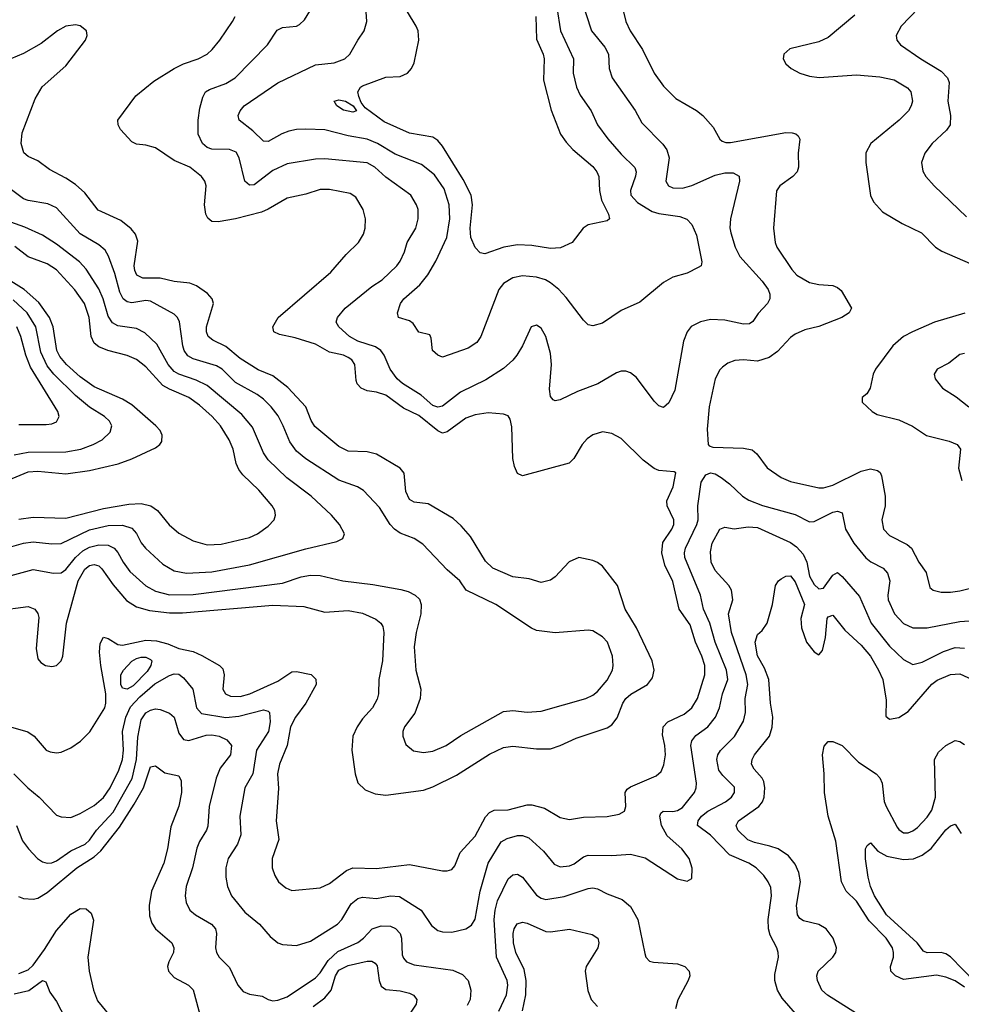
# Model space of a CAD drawing. Header units: inches. Extents: x 1308407 to 1441228, y 959628 to 1036311.
# Tile 639 of 656: x 1394293 to 1398296, y 1024809 to 1028997. Entities that reach past the tile are written whole.
import ezdxf

# ---------------------------------------------------------------- set-up
doc = ezdxf.new("R2010")
doc.units = ezdxf.units.IN
doc.header["$MEASUREMENT"] = 0
doc.layers.add('B3092', color=7, linetype='Continuous')

msp = doc.modelspace()

# ---------------------------------------------------------------- linework, layer by layer
at = {"layer": 'B3092', "color": 5}
for points, elevation in [([(1396560.8, 1029150), (1396592.6, 1028950), (1396647.4, 1028830), (1396645.5, 1028770), (1396659.8, 1028710), (1396676.3, 1028676.3), (1396722.9, 1028610), (1396750, 1028550.4), (1396792.9, 1028490), (1396850, 1028424.7), (1396908.3, 1028368.3), (1396914, 1028350), (1396911.5, 1028331.5), (1396890.1, 1028270.1), (1396891.3, 1028250), (1396919.1, 1028219.1), (1396981.8, 1028181.8), (1397010, 1028172.7), (1397099.5, 1028159.5), (1397129.2, 1028149.2), (1397150, 1028125.5), (1397170, 1028080.7), (1397193.3, 1027966.7), (1397190.4, 1027950), (1397177.5, 1027942.5), (1397130, 1027919.2), (1397070, 1027901.7), (1397030, 1027879.1), (1396930, 1027796.3), (1396850, 1027759.7), (1396770, 1027706.9), (1396730, 1027694.7), (1396710, 1027699.6), (1396690, 1027718.7), (1396616.1, 1027816.1), (1396584.6, 1027850), (1396550, 1027877.4), (1396528, 1027890), (1396490, 1027901.9), (1396430, 1027907.6), (1396390, 1027899.4), (1396350, 1027874.4), (1396330.5, 1027849.5), (1396253.2, 1027650), (1396236, 1027624), (1396200.2, 1027599.8), (1396090, 1027561), (1396070, 1027569.7), (1396048.6, 1027590), (1396042.3, 1027642.3), (1396036.4, 1027656.4), (1395990, 1027668), (1395965.3, 1027705.3), (1395950, 1027715.6), (1395903.7, 1027730), (1395898.9, 1027750), (1395912, 1027790), (1395926, 1027810), (1395994.2, 1027870), (1396028.6, 1027911.4), (1396062.7, 1027970), (1396108.5, 1028070), (1396121.5, 1028150), (1396119, 1028210), (1396097.2, 1028277.2), (1396056.7, 1028336.7), (1396000.6, 1028380.6), (1395890, 1028425.2), (1395814, 1028470), (1395770, 1028489.4), (1395690, 1028503.4), (1395590, 1028528.2), (1395510, 1028531.6), (1395470, 1028529.9), (1395437.2, 1028522.8), (1395407.8, 1028512.2), (1395350, 1028479.3), (1395330, 1028480.9), (1395284.8, 1028524.8), (1395226.3, 1028570), (1395222.2, 1028590), (1395230.9, 1028610), (1395247.8, 1028630), (1395390, 1028728.1), (1395550, 1028804.9), (1395630, 1028813.8), (1395675.1, 1028830), (1395697.2, 1028850), (1395730, 1028910.4), (1395757.4, 1028950), (1395768.6, 1028990), (1395765.8, 1029030)], 2740), ([(1396678.5, 1029090), (1396723.2, 1028950), (1396780, 1028880), (1396795.8, 1028850), (1396798.8, 1028790), (1396812.1, 1028750), (1396910, 1028610.3), (1396938.2, 1028558.2), (1397027, 1028467), (1397044, 1028444), (1397053.5, 1028410), (1397039.6, 1028310), (1397051.1, 1028291.1), (1397070, 1028281.6), (1397110, 1028280.8), (1397150, 1028292.3), (1397250, 1028336.3), (1397290, 1028345.1), (1397326.2, 1028346.2), (1397351.2, 1028331.2), (1397353.6, 1028310), (1397315.2, 1028150), (1397312.1, 1028112.1), (1397315.9, 1028090), (1397334.3, 1028030), (1397354.6, 1027990), (1397450, 1027885.4), (1397474.3, 1027850), (1397481.8, 1027830), (1397482.3, 1027810), (1397472, 1027790), (1397432, 1027748), (1397410, 1027714), (1397396, 1027704), (1397370, 1027701.4), (1397290, 1027719), (1397230, 1027722.4), (1397187.6, 1027712.4), (1397147.9, 1027692.1), (1397130.1, 1027669.8), (1397114.7, 1027630), (1397078.4, 1027421.6), (1397052, 1027368), (1397030, 1027347.3), (1397010, 1027355.1), (1396990, 1027375.1), (1396914.6, 1027474.6), (1396890, 1027494.5), (1396870, 1027502.2), (1396850, 1027501.7), (1396830, 1027494.7), (1396751.4, 1027448.6), (1396664.1, 1027415.9), (1396590, 1027379.7), (1396570, 1027376.2), (1396560.8, 1027380.8), (1396550, 1027394), (1396545.3, 1027425.3), (1396553.6, 1027530), (1396550, 1027577.2), (1396529.7, 1027650), (1396510, 1027684.5), (1396490, 1027697.6), (1396468, 1027690), (1396430.3, 1027610), (1396406.2, 1027570), (1396390, 1027548.6), (1396350, 1027514), (1396275.4, 1027464.6), (1396167.7, 1027412.3), (1396090, 1027352.6), (1396070, 1027348.9), (1396050, 1027355.7), (1396000.4, 1027400.4), (1395920.3, 1027450), (1395898.2, 1027470), (1395867.4, 1027510), (1395842.9, 1027570), (1395829.1, 1027590), (1395805.1, 1027605.1), (1395730, 1027629.1), (1395694.6, 1027650), (1395649.7, 1027690), (1395638.5, 1027710), (1395643.9, 1027730), (1395676.1, 1027770), (1395790, 1027862.9), (1395834, 1027890), (1395895.8, 1027950), (1395910.8, 1027970), (1395928.9, 1028010), (1395939.8, 1028050), (1395976.8, 1028110), (1395987.7, 1028150), (1395986.6, 1028190), (1395980.3, 1028210), (1395956, 1028250), (1395850, 1028327.8), (1395802.9, 1028370), (1395770, 1028388.7), (1395590, 1028405.4), (1395550, 1028403.9), (1395430, 1028383.9), (1395370, 1028356.3), (1395290, 1028295), (1395270, 1028293.8), (1395249.8, 1028310), (1395226, 1028410), (1395213.3, 1028433.3), (1395185.6, 1028445.6), (1395110, 1028446.9), (1395090, 1028453.3), (1395069.9, 1028470), (1395052.2, 1028510), (1395051.7, 1028570), (1395059.1, 1028620.9), (1395071.9, 1028668.1), (1395083.5, 1028690), (1395099.8, 1028700.2), (1395170, 1028725.9), (1395209.8, 1028750), (1395346, 1028890), (1395387.6, 1028952.4), (1395410, 1028963.2), (1395469.8, 1028970.2), (1395482.7, 1028977.3), (1395503.9, 1028996.1), (1395527.2, 1029032.8)], 2760), ([(1398113.4, 1029046.6), (1398039.6, 1028970), (1398019.5, 1028930), (1398021.3, 1028910), (1398037.6, 1028890), (1398123.6, 1028830), (1398210, 1028778), (1398237.7, 1028750), (1398244.2, 1028730), (1398238.5, 1028650), (1398250.2, 1028590), (1398248.1, 1028550), (1398233.1, 1028526.9), (1398171.6, 1028470), (1398140.3, 1028430), (1398126.3, 1028390), (1398132.4, 1028352.4), (1398145.7, 1028330), (1398180.3, 1028290), (1398318.4, 1028158.4)], 2840), ([(1394070, 1026041.5), (1394328.4, 1025968.4), (1394354.4, 1025950), (1394406.5, 1025890), (1394422.4, 1025882.4), (1394450, 1025878.7), (1394470, 1025881.8), (1394510, 1025899.7), (1394551.8, 1025928.2), (1394591.6, 1025968.4), (1394654.8, 1026070), (1394660.1, 1026090), (1394659.4, 1026130), (1394638, 1026250), (1394632.6, 1026307.4), (1394635.5, 1026344.5), (1394650, 1026370.2), (1394670, 1026365.1), (1394710, 1026340.1), (1394730, 1026337.2), (1394830, 1026357.5), (1394875.5, 1026355.5), (1394922.6, 1026342.6), (1394970, 1026322.2), (1395030, 1026309.4), (1395067.1, 1026292.9), (1395143.1, 1026250), (1395156.6, 1026236.6), (1395163, 1026210), (1395156.9, 1026150), (1395167.9, 1026130), (1395190, 1026119.4), (1395230, 1026118.1), (1395272.1, 1026130), (1395390, 1026183.3), (1395450, 1026223), (1395470, 1026225.3), (1395532.2, 1026212.2), (1395552.7, 1026192.7), (1395553.8, 1026170), (1395510.3, 1026090.3), (1395465.4, 1026030), (1395444.2, 1025990), (1395429.6, 1025910.4), (1395397.9, 1025830), (1395389.6, 1025790), (1395392.8, 1025727.2), (1395384, 1025590), (1395395, 1025510), (1395366.4, 1025430), (1395367.1, 1025390), (1395377.5, 1025357.5), (1395393.4, 1025330), (1395424.1, 1025304.1), (1395450, 1025293.8), (1395570, 1025303.9), (1395610, 1025323.5), (1395682.2, 1025377.8), (1395710, 1025390.1), (1395810, 1025386.3), (1395950, 1025403.9), (1396090, 1025376.5), (1396110, 1025376.5), (1396130, 1025383.1), (1396142.4, 1025397.6), (1396165.1, 1025454.9), (1396230, 1025523.9), (1396273, 1025607), (1396290, 1025625.1), (1396310, 1025635.6), (1396370, 1025636.8), (1396450, 1025657.4), (1396470, 1025657.2), (1396524, 1025644), (1396590, 1025603.5), (1396630, 1025595), (1396690, 1025604.8), (1396790, 1025608.2), (1396841.4, 1025618.6), (1396863.6, 1025630), (1396869.8, 1025650), (1396867.3, 1025710), (1396876.2, 1025723.8), (1396890, 1025734.4), (1396999.2, 1025780.8), (1397019.9, 1025800.1), (1397031.6, 1025828.4), (1397038, 1025870), (1397035, 1025910), (1397025.1, 1025954.9), (1397029.1, 1025990), (1397047.9, 1026010), (1397117.1, 1026042.9), (1397149.9, 1026070.1), (1397174.2, 1026110), (1397205.6, 1026210), (1397205, 1026250), (1397193, 1026290), (1397165.4, 1026350), (1397143, 1026423), (1397096.6, 1026490), (1397070, 1026608), (1397036.3, 1026676.3), (1397022.3, 1026730), (1397027.2, 1026772.8), (1397065.7, 1026830), (1397073.4, 1026850), (1397073.5, 1026870), (1397045.2, 1026930), (1397044.2, 1026950), (1397070.8, 1027010), (1397082.7, 1027070), (1397074.6, 1027074.6), (1397010, 1027080.3), (1396990, 1027087.7), (1396943, 1027123), (1396850, 1027215.4), (1396810, 1027237.3), (1396770, 1027243.9), (1396730, 1027231.1), (1396705.6, 1027214.4), (1396684, 1027190), (1396649.3, 1027130), (1396628.6, 1027111.4), (1396430, 1027056.4), (1396410, 1027066.3), (1396396.5, 1027096.5), (1396389.9, 1027130.1), (1396385, 1027264.9), (1396377.9, 1027297.9), (1396370, 1027312.8), (1396350, 1027318.7), (1396284.5, 1027324.5), (1396230, 1027315.8), (1396190, 1027301.6), (1396110, 1027243.7), (1396090, 1027238.4), (1396070, 1027248.3), (1395990, 1027313.4), (1395925.1, 1027345.1), (1395850, 1027399.6), (1395810, 1027412.9), (1395770, 1027418.9), (1395745.1, 1027430), (1395727.9, 1027448), (1395723, 1027463), (1395718.2, 1027530), (1395704.8, 1027550), (1395690, 1027560.2), (1395670, 1027570.4), (1395610, 1027583.4), (1395550, 1027617.2), (1395463.7, 1027643.7), (1395398.1, 1027658.1), (1395374, 1027670), (1395369.8, 1027690), (1395392.1, 1027730), (1395616.5, 1027923.5), (1395681, 1027999), (1395733.7, 1028050), (1395754.8, 1028085.2), (1395761.8, 1028110), (1395763.5, 1028150), (1395753.8, 1028190), (1395721.8, 1028241.8), (1395697.8, 1028257.8), (1395610, 1028274.5), (1395570, 1028275.4), (1395510, 1028255.2), (1395430, 1028237.7), (1395350, 1028190.5), (1395321.2, 1028178.8), (1395210, 1028149.9), (1395137, 1028137), (1395110, 1028138.5), (1395092.5, 1028152.5), (1395084.5, 1028170), (1395079.4, 1028210), (1395086.6, 1028290), (1395081, 1028310), (1395065.7, 1028330), (1395016.4, 1028370), (1394950, 1028398.4), (1394870, 1028452.3), (1394830, 1028464), (1394790, 1028467.5), (1394770, 1028477.1), (1394722.5, 1028530), (1394711.7, 1028550), (1394710.8, 1028570), (1394787.2, 1028672.8), (1394863.8, 1028736.2), (1394950, 1028789), (1394990, 1028809.6), (1395051.3, 1028830), (1395090, 1028850.2), (1395111.9, 1028870), (1395143.8, 1028910), (1395197.2, 1028990), (1395208.7, 1029010)], 2780), ([(1396487.7, 1029010), (1396490, 1028914.9), (1396518.3, 1028850), (1396522.5, 1028830), (1396519.5, 1028739.5), (1396551.9, 1028611.9), (1396592.7, 1028510), (1396615.8, 1028475.8), (1396644.5, 1028444.5), (1396730, 1028372.7), (1396746, 1028350), (1396754.9, 1028330), (1396757.4, 1028270), (1396766.3, 1028230), (1396796.5, 1028170), (1396800.7, 1028150), (1396790, 1028142), (1396710, 1028124.5), (1396688, 1028110), (1396642, 1028050), (1396592.8, 1028027.3), (1396550, 1028024.2), (1396470, 1028036.8), (1396410, 1028038.8), (1396350.7, 1028029.3), (1396270, 1028001), (1396250, 1028006), (1396230, 1028028.7), (1396210.9, 1028070), (1396208.3, 1028110), (1396217.7, 1028210), (1396212.8, 1028250), (1396177.8, 1028317.8), (1396090, 1028459.1), (1396070, 1028483.4), (1396050, 1028497.4), (1395950, 1028514.8), (1395843.1, 1028563.1), (1395761.6, 1028621.6), (1395744.6, 1028644.6), (1395734.4, 1028670), (1395730.6, 1028690), (1395741.4, 1028710), (1395750, 1028715.5), (1395850, 1028752.9), (1395910, 1028755.5), (1395942.4, 1028770), (1395959.4, 1028790), (1395970, 1028813), (1395990.6, 1028910), (1395987.1, 1028950), (1395979.3, 1028970), (1395941.5, 1029030)], 2720), ([(1396859.3, 1029030), (1396870.2, 1028990), (1396888.3, 1028950), (1396940.2, 1028870), (1396990.2, 1028770), (1397030, 1028714.6), (1397082.1, 1028662.1), (1397170, 1028611.4), (1397197, 1028590), (1397240.6, 1028540.6), (1397269, 1028489), (1397279.9, 1028479.9), (1397294.3, 1028474.3), (1397314.9, 1028474.9), (1397550, 1028516.6), (1397576.3, 1028516.3), (1397591.9, 1028511.9), (1397602.5, 1028502.4), (1397609.1, 1028489.1), (1397602.7, 1028430), (1397603.8, 1028370), (1397597.6, 1028350), (1397579, 1028330), (1397524.9, 1028290), (1397510, 1028269), (1397498, 1028110), (1397504.2, 1028050), (1397512.3, 1028030), (1397574.8, 1027934.8), (1397596.9, 1027910), (1397650, 1027879.8), (1397690, 1027870.8), (1397750, 1027866.4), (1397770, 1027858), (1397785, 1027845), (1397828.4, 1027770), (1397819.5, 1027750), (1397788.2, 1027730), (1397690, 1027692.4), (1397630, 1027678.5), (1397590, 1027659.1), (1397570, 1027645.3), (1397514.9, 1027585.1), (1397479.5, 1027560.5), (1397430, 1027545), (1397370, 1027549.9), (1397332.9, 1027547.1), (1397303.9, 1027536.1), (1397280.7, 1027519.3), (1397270, 1027507.8), (1397250, 1027469.5), (1397223.9, 1027350), (1397215.2, 1027255.2), (1397220.4, 1027190), (1397224, 1027184), (1397239.5, 1027179.5), (1397370, 1027175.3), (1397407.2, 1027167.2), (1397426.7, 1027150), (1397470.7, 1027090.7), (1397530.1, 1027050.1), (1397570, 1027033.2), (1397690, 1027006.4), (1397710, 1027006), (1397750, 1027017.4), (1397870, 1027077.3), (1397910, 1027086.3), (1397939.8, 1027079.8), (1397951.3, 1027071.3), (1397956.9, 1027056.9), (1397972.3, 1026970), (1397972.4, 1026930), (1397958.5, 1026870), (1397965.6, 1026830), (1397990, 1026802.9), (1398065.1, 1026765.1), (1398084.2, 1026750), (1398115.6, 1026690), (1398145.9, 1026645.9), (1398162.5, 1026582.5), (1398176.3, 1026570), (1398210, 1026562.7), (1398250, 1026561.6), (1398290, 1026567.5), (1398470, 1026613.7)], 2780), ([(1397843, 1029017), (1397730, 1028920.8), (1397690, 1028902.9), (1397566.3, 1028873.7), (1397541.6, 1028850), (1397539.3, 1028830), (1397550.4, 1028810), (1397573, 1028790), (1397610, 1028769.1), (1397650, 1028756.2), (1397691, 1028751), (1397850, 1028762.6), (1397950, 1028754.2), (1398010, 1028741.7), (1398067, 1028707), (1398080.7, 1028690), (1398088.4, 1028650), (1398083.2, 1028630), (1398071.3, 1028610), (1398031.4, 1028570), (1397911.6, 1028470), (1397889.5, 1028430.5), (1397889.4, 1028390), (1397909.3, 1028249.3), (1397922.7, 1028222.7), (1397960.3, 1028180.3), (1398043.8, 1028130), (1398126.7, 1028090), (1398185.7, 1028030), (1398212.9, 1028012.9), (1398365.5, 1027945.5)], 2820), ([(1394070, 1026467.8), (1394330, 1026501.2), (1394357.6, 1026490), (1394371, 1026471), (1394374.7, 1026454.7), (1394362.9, 1026322.9), (1394370, 1026278.8), (1394382.6, 1026262.6), (1394402.8, 1026250), (1394430, 1026246.5), (1394450, 1026250.4), (1394470, 1026270.5), (1394477.1, 1026290), (1394492.7, 1026430), (1394541.6, 1026610), (1394570, 1026660.6), (1394590, 1026675.5), (1394610, 1026679.9), (1394630, 1026673.6), (1394641.9, 1026661.9), (1394690, 1026593.5), (1394746.7, 1026526.6), (1394790, 1026500.4), (1394844.6, 1026484.6), (1394930, 1026474.6), (1394985.5, 1026474.5), (1395370, 1026507.4), (1395500.8, 1026500.8), (1395590, 1026476.8), (1395690, 1026484.1), (1395750, 1026473.4), (1395807.4, 1026447.4), (1395829.1, 1026430), (1395836.5, 1026416.5), (1395841.2, 1026390), (1395835.5, 1026270), (1395819.4, 1026190), (1395818.9, 1026130), (1395813.5, 1026106.5), (1395792.6, 1026070), (1395750, 1026023.5), (1395727.3, 1025990), (1395710, 1025949), (1395705.8, 1025890), (1395719.2, 1025790), (1395731.1, 1025751.1), (1395762, 1025722), (1395804.2, 1025704.2), (1395850, 1025699.3), (1396010, 1025719.8), (1396050, 1025734.6), (1396150, 1025783.7), (1396290, 1025873), (1396350, 1025901.5), (1396390, 1025907.7), (1396490, 1025896.3), (1396550, 1025896.5), (1396590, 1025909.3), (1396658.5, 1025941.5), (1396790, 1025985.1), (1396810, 1025997.7), (1396833, 1026027), (1396857.4, 1026090), (1396870.3, 1026109.7), (1396891.6, 1026128.5), (1396962.5, 1026170), (1396982.5, 1026197.5), (1396989.9, 1026230), (1396981.3, 1026270), (1396915.2, 1026410), (1396866.5, 1026490), (1396833.7, 1026590), (1396770, 1026672.6), (1396750, 1026688.3), (1396730, 1026696.9), (1396670, 1026709.7), (1396629.4, 1026690.6), (1396570, 1026628), (1396550, 1026613.3), (1396510, 1026603.5), (1396459, 1026619), (1396390, 1026627.2), (1396304.9, 1026664.9), (1396273.9, 1026693.9), (1396210, 1026798.7), (1396170, 1026844.8), (1396135.5, 1026875.5), (1396030, 1026938), (1395970, 1026944.8), (1395950, 1026955.6), (1395934.2, 1026990), (1395927.7, 1027067.7), (1395911.1, 1027090), (1395810, 1027149.1), (1395770, 1027159.2), (1395690, 1027162.2), (1395650, 1027181.5), (1395547.3, 1027267.3), (1395531.8, 1027291.8), (1395509.1, 1027350), (1395432.6, 1027432.6), (1395370, 1027482), (1395307.6, 1027507.6), (1395230, 1027556.2), (1395170, 1027606.4), (1395114.2, 1027634.2), (1395094.5, 1027650), (1395087.1, 1027670), (1395086.7, 1027690), (1395117.7, 1027790), (1395111.9, 1027810), (1395092.2, 1027832.2), (1395045.1, 1027865.1), (1395016.6, 1027876.6), (1394950, 1027882.9), (1394890, 1027897.1), (1394817.3, 1027897.3), (1394791.7, 1027910), (1394782.7, 1027930), (1394780.4, 1027950), (1394794.9, 1028054.9), (1394785.3, 1028085.3), (1394767.8, 1028107.8), (1394722.8, 1028142.8), (1394627.3, 1028187.3), (1394570, 1028261.2), (1394530, 1028295.4), (1394490, 1028322.6), (1394420.2, 1028360.2), (1394370, 1028397.2), (1394330, 1028414.8), (1394310.5, 1028430.5), (1394299.9, 1028470), (1394304.2, 1028515.8), (1394359.8, 1028660.2), (1394388.9, 1028711.1), (1394490, 1028800.3), (1394573.6, 1028910), (1394580.7, 1028930), (1394578, 1028950), (1394551, 1028971), (1394530, 1028975.1), (1394490, 1028969.6), (1394453.4, 1028950), (1394384.4, 1028895.6), (1394310, 1028853.3), (1394256.3, 1028830)], 2820), ([(1394090, 1026587.8), (1394350, 1026658.6), (1394436.9, 1026643.1), (1394470, 1026644.4), (1394490, 1026658.4), (1394531, 1026709), (1394562.3, 1026737.7), (1394590, 1026753.4), (1394630, 1026763.8), (1394670, 1026761.8), (1394694.2, 1026750), (1394710.8, 1026730.8), (1394732.5, 1026690), (1394761.9, 1026650), (1394829, 1026589), (1394870, 1026565.7), (1394930, 1026550.5), (1395030, 1026552.5), (1395410, 1026600.1), (1395490, 1026627.3), (1395530, 1026635.1), (1395570, 1026632.6), (1395666.8, 1026610), (1395795, 1026595), (1395914, 1026574), (1395945, 1026565), (1395974.4, 1026550), (1395992.7, 1026532.7), (1396000.2, 1026510), (1395998, 1026470), (1395978.5, 1026390), (1395970.8, 1026330), (1395977.8, 1026230), (1395998.8, 1026150), (1395996.3, 1026110), (1395972.9, 1026047.2), (1395929, 1025990), (1395922.3, 1025970), (1395921.7, 1025950), (1395934.7, 1025914.7), (1395967.5, 1025887.5), (1396010, 1025879.7), (1396050, 1025886.5), (1396105.6, 1025910), (1396168, 1025952), (1396350, 1026055), (1396390, 1026058.2), (1396450, 1026051.9), (1396510, 1026056.3), (1396699.3, 1026110), (1396730, 1026124), (1396750, 1026139), (1396790, 1026187.6), (1396813.1, 1026230), (1396816.1, 1026250), (1396812.7, 1026290), (1396791.9, 1026350), (1396770, 1026372.8), (1396730, 1026397.7), (1396710, 1026400.4), (1396570, 1026389.8), (1396490, 1026398.9), (1396468.5, 1026408.5), (1396317.2, 1026510), (1396191.1, 1026570), (1396164.2, 1026610), (1396110, 1026656.9), (1396006.9, 1026766.9), (1395970, 1026789.8), (1395910, 1026813.6), (1395886.2, 1026830), (1395867.5, 1026850), (1395822.6, 1026922.6), (1395754.4, 1026994.4), (1395729.9, 1027009.9), (1395650, 1027039.1), (1395510, 1027129.8), (1395470, 1027162), (1395441.1, 1027201.1), (1395413.7, 1027270), (1395391.6, 1027311.6), (1395362.9, 1027350), (1395330, 1027382.4), (1395302.6, 1027402.6), (1395210, 1027454.6), (1395154.1, 1027510), (1395130, 1027525.4), (1395030, 1027554.8), (1395007.6, 1027567.6), (1394992.8, 1027590), (1394986.9, 1027610), (1394972.3, 1027712.3), (1394964.2, 1027730), (1394950, 1027745.1), (1394850, 1027800.2), (1394830, 1027803), (1394770, 1027793.2), (1394750, 1027796.6), (1394733.3, 1027810), (1394718.7, 1027838.7), (1394697.9, 1027917.9), (1394671.2, 1027991.2), (1394656.4, 1028016.4), (1394630, 1028039.5), (1394550, 1028086.3), (1394450, 1028196.8), (1394413.2, 1028213.2), (1394330, 1028227.9), (1394310, 1028235.8), (1394230, 1028294.4)], 2840), ([(1394230, 1026748.4), (1394310, 1026771.2), (1394350, 1026776.8), (1394430, 1026768.4), (1394470, 1026769.5), (1394590, 1026827.6), (1394670, 1026846), (1394730, 1026846.5), (1394770, 1026834.4), (1394790, 1026811.4), (1394810, 1026772.6), (1394827.8, 1026750), (1394901.9, 1026681.9), (1394950, 1026652.3), (1395002.9, 1026642.9), (1395110, 1026649.2), (1395270, 1026677.8), (1395510, 1026746.8), (1395642, 1026778), (1395666.6, 1026790), (1395673.3, 1026810), (1395652.1, 1026850), (1395618.5, 1026890), (1395532.7, 1026970), (1395428.7, 1027048.7), (1395350, 1027124.8), (1395330, 1027155.1), (1395283.5, 1027263.5), (1395237.7, 1027317.7), (1395090, 1027440.7), (1395043.9, 1027463.9), (1394970, 1027489.1), (1394950, 1027500.7), (1394924.3, 1027530), (1394876.5, 1027616.5), (1394824.8, 1027664.8), (1394790, 1027683.9), (1394710, 1027694.7), (1394688, 1027708), (1394670, 1027736), (1394648.2, 1027810), (1394630, 1027852.5), (1394575.4, 1027935.4), (1394547.1, 1027967.1), (1394450, 1028042.1), (1394390, 1028081.2), (1394315.1, 1028115.1), (1394255.6, 1028135.6)], 2860), ([(1394290, 1026873), (1394350, 1026880.6), (1394490, 1026876.9), (1394650, 1026918.2), (1394756.7, 1026936.7), (1394810, 1026939.1), (1394850.3, 1026930), (1394879.2, 1026910), (1394928.4, 1026848.4), (1394970, 1026813.2), (1395030, 1026780.7), (1395090, 1026763.8), (1395150, 1026766), (1395270, 1026794.2), (1395304.7, 1026810), (1395350, 1026842.7), (1395375.1, 1026870), (1395381, 1026890), (1395378, 1026910), (1395366.2, 1026930), (1395310, 1026995.8), (1395241.8, 1027061.8), (1395224.5, 1027084.5), (1395213.4, 1027110), (1395200.5, 1027170), (1395184.1, 1027210), (1395147.5, 1027270), (1395111.9, 1027310), (1395058.1, 1027358.1), (1395012.9, 1027390), (1394930, 1027425), (1394901.8, 1027441.8), (1394830, 1027520.8), (1394790, 1027551.8), (1394750, 1027569.3), (1394668.5, 1027590), (1394630, 1027606), (1394610, 1027621.3), (1394596.6, 1027650), (1394588.7, 1027730), (1394569, 1027790), (1394527.6, 1027847.6), (1394450, 1027932.6), (1394410, 1027958.7), (1394330, 1027988), (1394272.8, 1028032.7)], 2880), ([(1394210, 1027024.9), (1394330, 1027073.8), (1394370, 1027076.9), (1394490, 1027065.5), (1394590, 1027079.1), (1394712.4, 1027107.6), (1394770, 1027128.8), (1394870, 1027175.8), (1394889.7, 1027190), (1394896.9, 1027203.1), (1394899.3, 1027230), (1394889.8, 1027250), (1394871.5, 1027270), (1394770, 1027359.6), (1394730, 1027383.2), (1394610, 1027435.3), (1394550, 1027478.3), (1394491.8, 1027530), (1394464.3, 1027564.3), (1394450.7, 1027590), (1394435.8, 1027690), (1394420.7, 1027730), (1394374.8, 1027794.8), (1394312.7, 1027850), (1394210, 1027913.3)], 2920), ([(1394270, 1027146.4), (1394330, 1027157.1), (1394490, 1027158.4), (1394553.3, 1027170), (1394606.3, 1027190), (1394644.4, 1027210), (1394677.6, 1027242.4), (1394685.3, 1027270), (1394675.6, 1027290), (1394653.3, 1027310), (1394590, 1027349.3), (1394530, 1027398.5), (1394438.8, 1027490), (1394410, 1027525), (1394383.2, 1027583.2), (1394362.4, 1027690), (1394325.5, 1027750), (1394266.2, 1027806.2)], 2940), ([(1398311.3, 1027748.7), (1398182, 1027710), (1398088.9, 1027670), (1398050.7, 1027649.3), (1398004.4, 1027610), (1397931.5, 1027510), (1397920.9, 1027490), (1397908.2, 1027430), (1397893.7, 1027406.3), (1397874.8, 1027390), (1397874.8, 1027370), (1397917.6, 1027330), (1397937.5, 1027317.5), (1398030, 1027295.4), (1398087.9, 1027267.9), (1398148.2, 1027228.2), (1398244.5, 1027204.5), (1398278.3, 1027190), (1398291.9, 1027170), (1398283.8, 1027090), (1398297.7, 1027037.7)], 2820), ([(1394290, 1027275.4), (1394405.3, 1027274.7), (1394430, 1027278.3), (1394450, 1027287.2), (1394461.1, 1027310), (1394456.1, 1027330), (1394339.7, 1027519.7), (1394319.2, 1027570), (1394298.4, 1027650), (1394281.8, 1027690)], 2960), ([(1398310, 1027576.8), (1398290, 1027573.5), (1398243.4, 1027536.6), (1398193, 1027510), (1398180.4, 1027490), (1398184.4, 1027470), (1398216.4, 1027430), (1398273.6, 1027393.6), (1398328.2, 1027350)], 2840), ([(1394267.9, 1025790), (1394327.8, 1025730), (1394376.5, 1025690), (1394450, 1025614), (1394470, 1025606), (1394510, 1025604.2), (1394550, 1025620.6), (1394610, 1025654.5), (1394650, 1025689.5), (1394677.6, 1025730), (1394714.7, 1025805.3), (1394729.9, 1025850), (1394735, 1025890), (1394730.3, 1025970), (1394744.3, 1026030), (1394765, 1026075), (1394803.7, 1026116.3), (1394867.6, 1026172.4), (1394930, 1026207.8), (1394950, 1026214.3), (1394970, 1026213.6), (1394990, 1026197.8), (1395028.6, 1026150), (1395045, 1026070), (1395066.2, 1026046.2), (1395170, 1026029), (1395224.8, 1026035.2), (1395330, 1026062), (1395350, 1026056.1), (1395354.5, 1026050), (1395358.2, 1026010), (1395351.3, 1025970), (1395299.8, 1025890), (1395283.7, 1025790), (1395250.7, 1025729.3), (1395229.4, 1025610), (1395234, 1025530), (1395219.4, 1025490), (1395179.3, 1025430), (1395169.4, 1025390), (1395169.2, 1025350), (1395176.2, 1025310), (1395193.4, 1025270), (1395250, 1025201.8), (1395312.9, 1025150), (1395358.2, 1025098.2), (1395390, 1025070.4), (1395410, 1025064.2), (1395470, 1025058.9), (1395530, 1025078), (1395644.7, 1025150), (1395662.2, 1025170), (1395703, 1025237), (1395730, 1025259.3), (1395750, 1025264.8), (1395810, 1025259.2), (1395870, 1025271.2), (1395907.9, 1025267.9), (1396000.3, 1025210), (1396044.2, 1025144.2), (1396070, 1025123.2), (1396090, 1025116.8), (1396130, 1025116.3), (1396190, 1025130.2), (1396213.6, 1025146.4), (1396230, 1025172), (1396251.2, 1025290), (1396284.2, 1025410), (1396340.4, 1025499.6), (1396365.2, 1025514.8), (1396410, 1025526.6), (1396430, 1025527.8), (1396457.2, 1025517.2), (1396520, 1025460), (1396565.4, 1025405.4), (1396590, 1025393.4), (1396630, 1025397.5), (1396650, 1025406.7), (1396690, 1025436.9), (1396710, 1025443.8), (1396810, 1025442), (1396890, 1025448.3), (1396951.8, 1025431.8), (1397090, 1025342.4), (1397130, 1025333.4), (1397150, 1025344.7), (1397151.3, 1025388.7), (1397138.5, 1025430), (1397108.4, 1025470), (1397045.1, 1025525.1), (1397022.1, 1025570), (1397014, 1025610), (1397018, 1025622), (1397029.2, 1025630.8), (1397070, 1025629), (1397090, 1025634), (1397110, 1025646.8), (1397162.2, 1025710), (1397169.1, 1025730), (1397169.9, 1025750), (1397146.5, 1025910), (1397149.9, 1025930), (1397166.9, 1025953.1), (1397218.6, 1025990), (1397250.5, 1026030), (1397268.2, 1026070), (1397281.1, 1026130), (1397303.2, 1026190), (1397297.1, 1026230), (1397249.5, 1026350), (1397227.4, 1026430), (1397200.4, 1026490), (1397187, 1026550), (1397120.9, 1026710), (1397119.1, 1026730), (1397123.6, 1026750), (1397172.1, 1026850), (1397176.9, 1026870), (1397176.3, 1026930), (1397189.9, 1027030.1), (1397210, 1027061.4), (1397230, 1027069.4), (1397250, 1027065), (1397275.6, 1027050), (1397310, 1027023.6), (1397365.8, 1026970), (1397393.2, 1026953.2), (1397451, 1026931), (1397590, 1026892.8), (1397650, 1026861.3), (1397670, 1026862.8), (1397750, 1026902.5), (1397770, 1026906.7), (1397790, 1026899.3), (1397803.8, 1026830), (1397838.6, 1026770), (1397890, 1026708.3), (1397911.1, 1026691.1), (1397964.2, 1026664.2), (1397982.3, 1026642.3), (1397992.4, 1026610), (1397982.8, 1026550), (1397985.6, 1026530), (1398011.8, 1026470), (1398050, 1026429.4), (1398090, 1026411), (1398150, 1026410.8), (1398290, 1026437.2), (1398410, 1026446.3)], 2760), ([(1397590.8, 1024770), (1397534.8, 1024834.8), (1397514.2, 1024870), (1397502.9, 1024910), (1397503.8, 1024936.2), (1397518.2, 1025010), (1397517.6, 1025030), (1397512, 1025050), (1397483.2, 1025103.2), (1397475.8, 1025130), (1397475.4, 1025170), (1397488.4, 1025270), (1397485.5, 1025305.5), (1397475.5, 1025330), (1397457.1, 1025357.1), (1397423.9, 1025390), (1397392.4, 1025410), (1397310, 1025445.4), (1397230, 1025529.2), (1397174.8, 1025570), (1397177.3, 1025590), (1397191.3, 1025610), (1397217.7, 1025630), (1397292.8, 1025670), (1397318.4, 1025690), (1397332.4, 1025710), (1397332.2, 1025732.2), (1397281.7, 1025781.7), (1397265.7, 1025805.7), (1397256.7, 1025850), (1397260.6, 1025870), (1397271.8, 1025888.2), (1397331.4, 1025948.6), (1397370, 1026013.4), (1397378.8, 1026050), (1397376.7, 1026110), (1397389.1, 1026170), (1397381.7, 1026210), (1397318.7, 1026390), (1397306.9, 1026470), (1397324.1, 1026530), (1397318.6, 1026570), (1397308.3, 1026590), (1397250, 1026654.2), (1397232.7, 1026690), (1397230, 1026734), (1397236.1, 1026770), (1397270, 1026830.3), (1397290, 1026838.2), (1397330, 1026832.1), (1397390, 1026839.6), (1397430, 1026836.8), (1397570, 1026773.3), (1397594.9, 1026754.9), (1397623.3, 1026723.3), (1397639.2, 1026690), (1397651, 1026630), (1397670, 1026595), (1397690, 1026577), (1397710, 1026579.3), (1397750, 1026634.6), (1397770, 1026646.3), (1397790, 1026629.1), (1397863.1, 1026543.1), (1397913.3, 1026430), (1397990, 1026333.1), (1398050, 1026275.2), (1398090, 1026254.5), (1398130, 1026263.9), (1398219.7, 1026310), (1398270, 1026326.9), (1398310, 1026323.8)], 2740), ([(1397850, 1024770.7), (1397727.4, 1024847.4), (1397702.5, 1024870), (1397684, 1024910), (1397682, 1024930), (1397687.9, 1024950), (1397749.8, 1025010), (1397762.7, 1025030), (1397765.3, 1025050), (1397751.6, 1025090), (1397720.9, 1025130), (1397690, 1025149), (1397624.6, 1025164.6), (1397610, 1025174.5), (1397600.2, 1025190), (1397595.6, 1025230), (1397611.9, 1025330), (1397605.4, 1025370), (1397590, 1025405.1), (1397561.1, 1025441.1), (1397517.2, 1025470), (1397482.5, 1025482.5), (1397417, 1025497), (1397389, 1025509), (1397346.5, 1025550), (1397338.2, 1025570), (1397348.1, 1025590), (1397434.5, 1025650), (1397450.4, 1025670), (1397457.6, 1025690), (1397461.3, 1025730), (1397456.4, 1025756.4), (1397450, 1025771.4), (1397415.2, 1025810), (1397403.7, 1025830), (1397406.4, 1025850), (1397416.5, 1025870), (1397480.2, 1025950), (1397492.4, 1025987.6), (1397494.7, 1026030), (1397484.9, 1026090), (1397477.2, 1026190), (1397458.9, 1026238.9), (1397430, 1026291.5), (1397419.5, 1026350), (1397430, 1026382.6), (1397450, 1026399.6), (1397470, 1026430.4), (1397493.3, 1026510), (1397506.2, 1026590), (1397518.5, 1026610), (1397530, 1026618.8), (1397550, 1026630.2), (1397570, 1026632), (1397590, 1026605.8), (1397629.1, 1026510), (1397613.1, 1026450), (1397616.8, 1026410), (1397637.5, 1026350), (1397670, 1026308.4), (1397690, 1026295.8), (1397705.6, 1026314.4), (1397718, 1026370), (1397726.1, 1026450), (1397730, 1026457.5), (1397750, 1026464.2), (1397800.4, 1026400.5), (1397870, 1026336.6), (1397909.3, 1026289.3), (1397944.4, 1026230), (1397961.8, 1026190), (1397976.6, 1026103.4), (1397974.6, 1026034.6), (1397990, 1026021.5), (1398030, 1026028.5), (1398070, 1026054.5), (1398170, 1026170.7), (1398192.5, 1026187.5), (1398250, 1026211.7), (1398290, 1026214.8), (1398410, 1026160.1)], 2720), ([(1394280.2, 1025570), (1394304.7, 1025504.7), (1394330.3, 1025470), (1394368.9, 1025430), (1394390, 1025415.8), (1394410, 1025409.3), (1394430, 1025411), (1394450, 1025420.1), (1394510, 1025462.1), (1394571.1, 1025490), (1394590, 1025506.8), (1394620.4, 1025550), (1394690, 1025626.4), (1394771.4, 1025770), (1394790, 1025850), (1394795.1, 1025944.9), (1394810, 1026019), (1394830, 1026048.4), (1394850, 1026060.7), (1394870, 1026065.8), (1394890, 1026063.2), (1394930, 1026048.2), (1394950, 1026030.2), (1394970, 1025962), (1394990, 1025935.2), (1395011.7, 1025931.7), (1395086.3, 1025953.7), (1395110, 1025955.7), (1395141.3, 1025950), (1395173.8, 1025933.8), (1395193.5, 1025910), (1395190.1, 1025869.9), (1395145.8, 1025814.2), (1395129.1, 1025770.9), (1395099.2, 1025650), (1395092.6, 1025567.4), (1395087.5, 1025550), (1395057.9, 1025502.1), (1395046.1, 1025473.9), (1395027.5, 1025390), (1395000.6, 1025310), (1394996.8, 1025270), (1395001.6, 1025241.6), (1395016.9, 1025210), (1395040.3, 1025190), (1395108, 1025150), (1395125.4, 1025130), (1395130.2, 1025110), (1395125.4, 1025050), (1395129.4, 1025029.4), (1395140.9, 1025010), (1395185.5, 1024965.5), (1395220.8, 1024890), (1395243.4, 1024863.4), (1395270, 1024851.9), (1395324, 1024844), (1395350, 1024829.1), (1395370, 1024824.2), (1395390, 1024826.5), (1395430, 1024841.4), (1395550, 1024921.2), (1395570, 1024942.5), (1395604, 1024996), (1395645.8, 1025034.2), (1395730, 1025071.7), (1395754.7, 1025090), (1395791.1, 1025130), (1395830, 1025142.7), (1395870, 1025141.6), (1395891.4, 1025131.4), (1395910.1, 1025110), (1395916.8, 1025090), (1395919.8, 1025019.8), (1395924.8, 1025004.8), (1395938, 1024990), (1395970, 1024977.7), (1396135, 1024955), (1396176.1, 1024936.1), (1396199, 1024910), (1396211.4, 1024870), (1396207.8, 1024830), (1396195.4, 1024804.6)], 2740), ([(1398310, 1024882.6), (1398270, 1024908.6), (1398230, 1024924.8), (1398190, 1024932.5), (1398050, 1024914.6), (1398015.5, 1024930), (1397996.2, 1024950), (1397994.5, 1024970), (1398007.6, 1025010), (1398008.2, 1025030), (1398002.7, 1025050), (1397976.4, 1025090), (1397904.8, 1025164.8), (1397850, 1025247.9), (1397806.6, 1025290), (1397786.2, 1025330), (1397763, 1025503.1), (1397729.8, 1025610), (1397714, 1025710), (1397713.5, 1025790), (1397706, 1025870), (1397712.9, 1025907.1), (1397730, 1025927), (1397750, 1025926.7), (1397790, 1025910.2), (1397859.4, 1025839.4), (1397934.4, 1025790), (1397950, 1025772.6), (1397959.4, 1025750), (1397968.4, 1025671.6), (1397975.8, 1025650), (1398022.7, 1025562.7), (1398030, 1025552), (1398050, 1025539), (1398070, 1025538.8), (1398090, 1025546.4), (1398110, 1025561.5), (1398150, 1025604.8), (1398170, 1025635.2), (1398185.9, 1025690), (1398182, 1025850), (1398198.6, 1025881.4), (1398230, 1025910.3), (1398270, 1025931.5), (1398290, 1025927.4), (1398310, 1025913.7)], 2680), ([(1394288.2, 1025268.2), (1394310, 1025259.3), (1394350, 1025256.1), (1394370, 1025260.5), (1394410, 1025284.2), (1394536.6, 1025390), (1394610, 1025436.4), (1394638.2, 1025461.8), (1394717.4, 1025562.6), (1394779.3, 1025660.7), (1394818.9, 1025730), (1394850, 1025818.7), (1394870, 1025823.1), (1394910, 1025793.4), (1394970, 1025781.6), (1394979.7, 1025759.7), (1394980.9, 1025710), (1394970, 1025652), (1394935.3, 1025564.7), (1394920.9, 1025470), (1394906.7, 1025410), (1394853.7, 1025290), (1394843.7, 1025230), (1394845.7, 1025185.7), (1394854.8, 1025154.8), (1394870.7, 1025130.7), (1394939.6, 1025070), (1394949.2, 1025050), (1394947.1, 1025030), (1394926.7, 1024990), (1394922, 1024970), (1394926.5, 1024950), (1394950, 1024922.7), (1395011.2, 1024891.2), (1395030.7, 1024870.7), (1395064.3, 1024744.3)], 2720), ([(1398407, 1024850), (1398250, 1025011.8), (1398230, 1025023.9), (1398210, 1025028.9), (1398150, 1025027.9), (1398135, 1025035), (1398107.9, 1025070), (1397977.7, 1025190), (1397927.5, 1025270), (1397909.8, 1025310), (1397899.7, 1025350), (1397888.2, 1025428.2), (1397888, 1025470), (1397895.8, 1025484.2), (1397910, 1025495.5), (1397941.2, 1025461.2), (1397979.1, 1025439.1), (1398050, 1025425), (1398092.5, 1025427.5), (1398130, 1025443.9), (1398168.2, 1025471.8), (1398230, 1025551.2), (1398250, 1025568.8), (1398270, 1025574.9), (1398295.9, 1025535.9)], 2660), ([(1396330, 1024779.5), (1396362.2, 1024850), (1396368.2, 1024890), (1396365.8, 1024910), (1396320.2, 1025010), (1396310.3, 1025170), (1396313.7, 1025210), (1396323.9, 1025250), (1396370, 1025342.8), (1396390, 1025360.2), (1396410, 1025362.2), (1396430, 1025350.2), (1396490, 1025273.1), (1396510, 1025260.1), (1396530, 1025255.1), (1396607.9, 1025267.9), (1396710, 1025302.3), (1396730, 1025304.6), (1396750, 1025300.2), (1396790, 1025278.8), (1396854.6, 1025254.6), (1396890, 1025225.3), (1396920.3, 1025170), (1396950, 1025024.7), (1396954.9, 1025010), (1396970, 1024993), (1396987.8, 1024987.8), (1397090, 1024980.9), (1397120.7, 1024970), (1397139.1, 1024950), (1397141.6, 1024930), (1397135.3, 1024910), (1397091.3, 1024828.7), (1397080.5, 1024790)], 2740), ([(1394290, 1024939.6), (1394330, 1024956), (1394350, 1024975.7), (1394398.3, 1025041.7), (1394450, 1025123.8), (1394510, 1025192.3), (1394550, 1025216.6), (1394575.6, 1025215.6), (1394597, 1025197), (1394607.2, 1025167.2), (1394583.5, 1025010), (1394588.6, 1024950), (1394606.7, 1024870), (1394624.4, 1024824.4), (1394696.6, 1024736.6)], 2680), ([(1396430, 1024781.2), (1396445, 1024850), (1396445.6, 1024910), (1396437.2, 1024957.2), (1396401.6, 1025030), (1396391.9, 1025070), (1396390.6, 1025110), (1396395.7, 1025130), (1396408.2, 1025151.8), (1396430, 1025158.6), (1396450, 1025153.7), (1396530, 1025118.5), (1396550, 1025117.1), (1396630, 1025128.2), (1396726.7, 1025106.7), (1396750.8, 1025090.8), (1396755, 1025070), (1396750.1, 1025049.9), (1396701.3, 1024970), (1396697.6, 1024950), (1396708.1, 1024868.1), (1396722, 1024830), (1396750, 1024799.6)], 2720), ([(1395540.6, 1024799.4), (1395590, 1024837.4), (1395616.6, 1024870), (1395635.3, 1024930), (1395650, 1024954.2), (1395690, 1024974.3), (1395770, 1024992.3), (1395790, 1024992.2), (1395804.5, 1024984.5), (1395812.8, 1024972.8), (1395820.8, 1024910), (1395830, 1024886.5), (1395850, 1024872.4), (1395910, 1024866.6), (1395950, 1024856.6), (1395967.8, 1024847.8), (1395980.8, 1024830), (1395978.6, 1024810), (1395926.7, 1024730)], 2720), ([(1394270, 1024853.8), (1394332.1, 1024867.9), (1394390, 1024910.2), (1394404.2, 1024904.2), (1394421, 1024861), (1394450, 1024820.7), (1394486.5, 1024750)], 2660)]:
    msp.add_lwpolyline(points, dxfattribs=dict(at, elevation=elevation))
for points, elevation in [([(1395710, 1028603.1), (1395670, 1028612.6), (1395641.3, 1028630), (1395629.6, 1028650), (1395650, 1028655.6), (1395677.6, 1028650), (1395710.2, 1028630.2), (1395724.9, 1028610)], 2720), ([(1394750, 1026149.3), (1394730, 1026154.2), (1394723.4, 1026170), (1394723.6, 1026210), (1394734.2, 1026230), (1394770, 1026269.3), (1394790, 1026280.1), (1394810, 1026285.7), (1394830, 1026285.1), (1394850, 1026276), (1394854.8, 1026270), (1394850.6, 1026250), (1394835, 1026224.9), (1394775.6, 1026164.4)], 2760)]:
    msp.add_lwpolyline(points, close=True, dxfattribs=dict(at, elevation=elevation))

doc.saveas('drawing.dxf')
